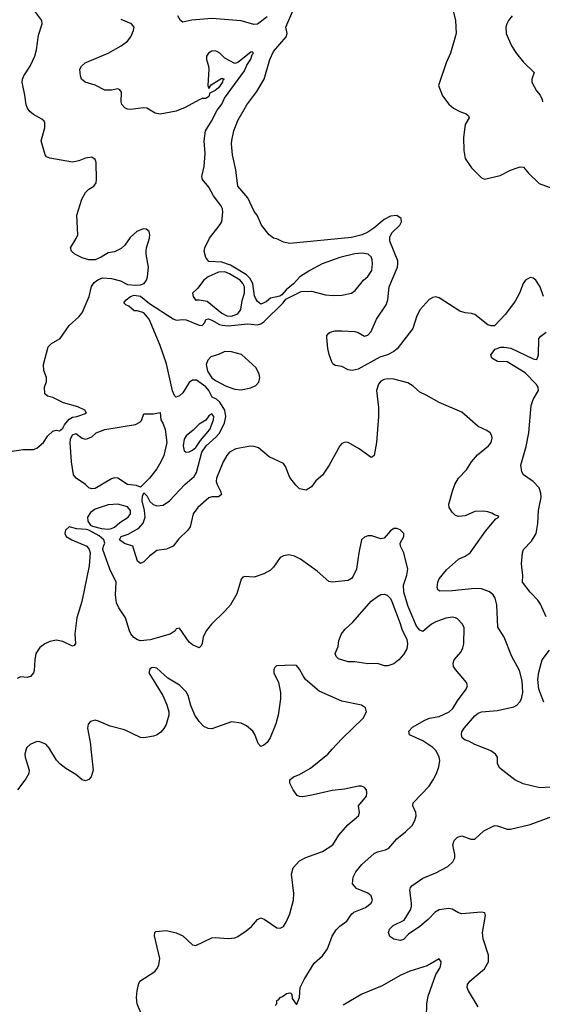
# Model space of a CAD drawing. Header units: inches. Extents: x 2001573 to 2220545, y 644482 to 846830.
# Tile 639 of 656: x 2194265 to 2197486, y 738427 to 744496. Entities that reach past the tile are written whole.
import ezdxf

# ---------------------------------------------------------------- set-up
doc = ezdxf.new("R2010")
doc.units = ezdxf.units.IN
doc.header["$MEASUREMENT"] = 0
doc.layers.add('C1793', color=7, linetype='Continuous')
doc.layers.add('C1794', color=7, linetype='Continuous')

msp = doc.modelspace()

# ---------------------------------------------------------------- linework, layer by layer
at = {"layer": 'C1793', "color": 5}
for points, elevation in [([(2194305.4, 740000), (2194296.4, 739970), (2194298.4, 739950), (2194324, 739870), (2194320.7, 739850), (2194302.8, 739817.2), (2194250.5, 739750)], 280), ([(2194703.6, 740000), (2194716.9, 739870), (2194704.4, 739830), (2194690, 739812), (2194670, 739805.6), (2194650, 739811.8), (2194610, 739844.5), (2194550, 739880.7), (2194512.3, 739910), (2194491.3, 739931.3), (2194450.5, 740000)], 280), ([(2195029.5, 738330), (2194988, 738430), (2194984.2, 738470), (2194989.6, 738510.4), (2194997, 738550), (2195006, 738570), (2195098, 738630), (2195112.3, 738647.7), (2195122.4, 738670), (2195128, 738710), (2195096.2, 738850), (2195097.2, 738870), (2195104.2, 738875.8), (2195170, 738881.5), (2195230, 738868.9), (2195270, 738848.5), (2195330, 738793.4), (2195350, 738790.6), (2195450, 738837.1), (2195470, 738839.3), (2195550, 738832.4), (2195590, 738837.6), (2195610, 738844.9), (2195660.8, 738879.2), (2195692.7, 738907.3), (2195730, 738950.8), (2195750, 738960.7), (2195772.5, 738952.5), (2195850, 738898.8), (2195870, 738896), (2195890, 738906), (2195910, 738938), (2195930, 738984.7), (2195951.3, 739068.7), (2195954.7, 739110), (2195939.7, 739230), (2195951.2, 739268.8), (2195990, 739312.2), (2196027.8, 739332.2), (2196130, 739369.2), (2196194, 739410), (2196230.7, 739469.3), (2196286.3, 739533.7), (2196353.6, 739590), (2196358.7, 739610), (2196353.6, 739650), (2196402, 739710), (2196404.5, 739730), (2196401.2, 739750), (2196390, 739764), (2196371.8, 739771.8), (2196351.9, 739771.9), (2196266.1, 739753.9), (2196190, 739744.2), (2196064.4, 739715.6), (2196010, 739706.9), (2195990, 739708), (2195974.2, 739714.2), (2195949.5, 739749.5), (2195929.6, 739789.6), (2195929.5, 739810), (2195953.2, 739830), (2195990, 739844.4), (2196057, 739883), (2196163.6, 739970), (2196191.1, 740000)], 280), ([(2195839, 738421), (2195849.1, 738430.9), (2195849.4, 738450), (2195862.5, 738457.5), (2195869.5, 738470), (2195884.7, 738475.3), (2195910, 738494), (2195930, 738498.8), (2195935.9, 738495.9), (2195941, 738490), (2195943.5, 738463.5), (2195967.7, 738427.7), (2195972.3, 738427.7), (2195989.5, 738470), (2195994.3, 738530), (2196018.8, 738581.3), (2196079.8, 738680.2), (2196130, 738726.4), (2196161.3, 738770), (2196190, 738847.3), (2196214.5, 738885.5), (2196237.6, 738910), (2196280.4, 738939.6), (2196310, 738983), (2196323.9, 738996), (2196395.7, 739024.3), (2196430, 739051), (2196438.4, 739070), (2196430, 739096), (2196410, 739111.8), (2196340.5, 739140.5), (2196316, 739170), (2196320.7, 739210), (2196336.8, 739243.2), (2196373.5, 739290), (2196450, 739356.1), (2196470, 739368.1), (2196519.8, 739380.2), (2196539.6, 739390), (2196590, 739447.4), (2196643, 739490), (2196683.5, 739530), (2196700.6, 739559.4), (2196707.8, 739590), (2196705.8, 739610), (2196686.9, 739650), (2196689.7, 739670), (2196787.5, 739772.5), (2196813.7, 739810), (2196833.5, 739850), (2196847.2, 739890), (2196854.7, 739930), (2196850.8, 739950.8), (2196831, 739990), (2196820.9, 740000)], 260), ([(2197533.7, 739766.3), (2197470, 739761.3), (2197366.7, 739786.7), (2197316, 739810), (2197223.2, 739883.2), (2197209.4, 739909.4), (2197209, 739950), (2197197.2, 739970), (2197169.2, 739990), (2197143.4, 740000)], 240), ([(2197090, 738412.6), (2197029.8, 738510), (2197023.5, 738530), (2197025.3, 738550), (2197038.7, 738570), (2197130, 738646.9), (2197153.3, 738690), (2197153.2, 738730), (2197122.1, 738830), (2197116.6, 738870), (2197135.4, 738975.4), (2197130.4, 738990.4), (2197110, 738995.9), (2196990, 738985.9), (2196970, 738991.3), (2196930, 739014.5), (2196910, 739018.6), (2196850, 739009.2), (2196824.8, 738995.2), (2196782.7, 738950), (2196730, 738906), (2196660.7, 738859.2), (2196630, 738826.6), (2196610, 738821.1), (2196570, 738828.7), (2196545.3, 738845.3), (2196537.6, 738870), (2196543.1, 738890), (2196567.2, 738912.8), (2196633.4, 738946.6), (2196674.2, 739010), (2196680.3, 739030), (2196680.3, 739050), (2196668.7, 739130), (2196673.5, 739146.5), (2196682.4, 739157.6), (2196750, 739205.3), (2196830, 739238.7), (2196903.6, 739276.4), (2196934.9, 739305.1), (2196945.7, 739330), (2196947.2, 739350), (2196934.3, 739410), (2196942.7, 739437.3), (2196963.3, 739456.7), (2196990, 739466), (2197044.5, 739444.5), (2197070, 739445.3), (2197124.4, 739495.6), (2197190, 739528.4), (2197210, 739527), (2197270, 739507), (2197290, 739507), (2197410, 739536), (2197550, 739587.8)], 240), ([(2196771.2, 738348.9), (2196773.8, 738430), (2196781.8, 738478.2), (2196829.7, 738610.3), (2196854, 738650), (2196859.3, 738670), (2196862, 738690), (2196850, 738708), (2196776.2, 738663.8), (2196670, 738632.2), (2196610, 738605.7), (2196498.8, 738541.2), (2196372.7, 738490), (2196258.1, 738421.9)], 260)]:
    msp.add_lwpolyline(points, dxfattribs=dict(at, elevation=elevation))
at = {"layer": 'C1794', "color": 5}
for points, elevation in [([(2196910, 744661), (2196951.3, 744490), (2196954, 744410), (2196919.6, 744290), (2196894, 744230), (2196846.3, 744090), (2196870, 744027), (2196910, 743974.3), (2196938.7, 743950), (2196976.4, 743930), (2197015.8, 743915.8), (2197030, 743904), (2197034.7, 743890), (2197009.5, 743850), (2196999.6, 743770), (2197001.1, 743690), (2197010, 743639.3), (2197050, 743582), (2197110, 743520.3), (2197130, 743512.9), (2197224.9, 743535.1), (2197290, 743569.1), (2197330, 743582.8), (2197350, 743588.9), (2197370, 743586.7), (2197401.3, 743550), (2197467.1, 743487.1), (2197550, 743456.2)], 220), ([(2194204.9, 741835.1), (2194286.5, 741846.5), (2194350, 741845.7), (2194370, 741854.4), (2194410.9, 741889.1), (2194438.7, 741930), (2194470, 741959.5), (2194490, 741964.9), (2194510, 741962.3), (2194530, 741978), (2194541.1, 741998.9), (2194570, 742032.7), (2194590, 742045.1), (2194618, 742050), (2194676.2, 742070), (2194667.3, 742090), (2194622.9, 742110), (2194535.2, 742135.2), (2194470, 742167.6), (2194435.3, 742175.3), (2194420.3, 742190), (2194417, 742230), (2194430, 742265.5), (2194430.4, 742289.6), (2194413.9, 742333.9), (2194411.4, 742370), (2194441.1, 742478.9), (2194460.1, 742499.9), (2194514.6, 742530), (2194570, 742611.8), (2194630, 742663.5), (2194650, 742688.6), (2194694, 742790), (2194707.8, 742852.2), (2194724.6, 742875.4), (2194746.7, 742893.3), (2194776, 742904), (2194830, 742899.9), (2194885.5, 742885.5), (2194930, 742862.9), (2194980.9, 742859.1), (2195010, 742862.2), (2195032.3, 742870), (2195046.6, 742890), (2195052, 742910), (2195058.7, 742970), (2195043.6, 743050), (2195044.2, 743070), (2195046, 743090), (2195065.4, 743150), (2195066.6, 743170), (2195062.4, 743190), (2195043.7, 743203.7), (2195026.2, 743206.2), (2194986, 743190), (2194945.8, 743154.2), (2194913.3, 743106.7), (2194890, 743086.3), (2194850, 743065.1), (2194810, 743059.3), (2194767.7, 743032.3), (2194730, 743015.6), (2194690, 743016.2), (2194650, 743027.3), (2194604, 743050), (2194584, 743070), (2194577.2, 743090), (2194613.6, 743146.4), (2194623.5, 743170), (2194617.4, 743290), (2194648.6, 743390), (2194670, 743430.4), (2194690, 743450.4), (2194720.9, 743470), (2194735.6, 743490), (2194738.7, 743510), (2194735.3, 743615.3), (2194730, 743634), (2194710, 743649.2), (2194670, 743642), (2194630, 743625.6), (2194590, 743618), (2194450, 743641.6), (2194429.7, 743649.7), (2194422.7, 743662.7), (2194396.9, 743750), (2194420.5, 743830), (2194419.6, 743859.6), (2194416, 743870), (2194402.3, 743882.3), (2194350, 743911.1), (2194327.1, 743930), (2194312.1, 743950), (2194305, 743970), (2194297.6, 744030), (2194280.3, 744110), (2194281.8, 744130), (2194290.8, 744150), (2194329.7, 744210), (2194357.6, 744270), (2194368.5, 744310), (2194380.1, 744400.1), (2194402.9, 744470), (2194401.6, 744490), (2194345, 744565)], 260), ([(2195790, 744512.7), (2195730, 744468), (2195707, 744467), (2195630, 744488.7), (2195450, 744502.4), (2195326.4, 744493.6), (2195270, 744481.2), (2195255.3, 744490), (2195240.2, 744520.2)], 220), ([(2197492.6, 742790), (2197472.1, 742850), (2197444.7, 742890), (2197430, 742901.7), (2197410, 742907.1), (2197381.5, 742890), (2197367.1, 742870), (2197346, 742810), (2197318.2, 742761.8), (2197258.3, 742681.7), (2197190, 742608), (2197170, 742608), (2197150, 742616), (2197070, 742678), (2197050, 742684.5), (2197010, 742688.2), (2196978.3, 742698.3), (2196850, 742781.4), (2196830, 742787.5), (2196810, 742783.9), (2196788.8, 742771.1), (2196732.3, 742710), (2196711.6, 742670), (2196688.4, 742591.6), (2196591.9, 742468.1), (2196570.4, 742450), (2196530.6, 742430), (2196484, 742416), (2196350, 742342.8), (2196314.1, 742334.2), (2196290, 742337.4), (2196250, 742357.4), (2196210, 742365.1), (2196195.1, 742375.1), (2196187.5, 742387.5), (2196171.3, 742431.3), (2196162.9, 742470), (2196157.5, 742537.5), (2196158.4, 742550), (2196170, 742563), (2196178, 742570), (2196210, 742578.2), (2196250, 742578.6), (2196330, 742574.3), (2196350, 742568.5), (2196390, 742545.3), (2196410, 742550.4), (2196430, 742573), (2196463.8, 742650), (2196522.3, 742737.7), (2196534.6, 742770), (2196542.6, 742850), (2196592.6, 742970), (2196596.1, 742990), (2196594.9, 743010), (2196546.2, 743130), (2196545.3, 743154.7), (2196558.4, 743181.6), (2196608.3, 743230), (2196618.3, 743250), (2196616.3, 743270), (2196590, 743288.3), (2196550, 743285.3), (2196510, 743263.5), (2196446.7, 743210), (2196410, 743185.3), (2196376.3, 743170), (2196310, 743152.8), (2195930, 743115.6), (2195890, 743123.6), (2195850, 743144.5), (2195830, 743149.4), (2195802.7, 743170), (2195755.1, 743230), (2195728, 743290), (2195710, 743314), (2195670, 743397), (2195610, 743469.4), (2195597.6, 743570), (2195576.6, 743663.4), (2195571.1, 743730), (2195571.3, 743751.3), (2195584.7, 743810), (2195610, 743874.8), (2195664.5, 743970), (2195726.7, 744053.3), (2195771.8, 744128.2), (2195807.4, 744250), (2195830, 744299.3), (2195907.8, 744390), (2195913.5, 744410), (2195905.3, 744450), (2195948.4, 744550)], 220), ([(2197299.9, 744520.1), (2197277.1, 744490), (2197266, 744470), (2197261.6, 744450), (2197263.8, 744410), (2197295.1, 744335.1), (2197326.9, 744286.9), (2197370, 744234.8), (2197436, 744170), (2197422, 744130), (2197421, 744110), (2197450, 744058), (2197472, 744030), (2197484.7, 744004.7), (2197486, 743990)], 240), ([(2197143.4, 740000), (2197070, 740028.5), (2197032.3, 740050), (2197010, 740056.1), (2196990.7, 740070.7), (2196986.9, 740090), (2196990, 740107.3), (2197003.1, 740130), (2197070, 740205.3), (2197090, 740221.3), (2197110, 740230.2), (2197210, 740238.3), (2197310, 740259.8), (2197328.7, 740271.3), (2197347.5, 740292.5), (2197356.8, 740310), (2197364.9, 740350), (2197361.2, 740421.2), (2197344.9, 740484.9), (2197297.4, 740570), (2197249.7, 740690), (2197210.8, 740750.8), (2197204.5, 740890), (2197194.7, 740930), (2197183.2, 740950), (2197159.2, 740970), (2197110, 740987.7), (2197070, 740989.9), (2196930, 740975), (2196854.5, 740974.5), (2196842, 740982), (2196837, 740997), (2196841.5, 741030), (2196849.8, 741050), (2196894.2, 741105.8), (2196968.2, 741171.8), (2197010.6, 741189.4), (2197040.5, 741210), (2197136, 741344), (2197200.1, 741419.9), (2197218, 741430), (2197216.4, 741436.4), (2197190, 741444), (2197174, 741454), (2197150, 741463), (2197125.7, 741465.7), (2197070, 741464), (2197010, 741437.4), (2196970, 741434.7), (2196950, 741440.5), (2196930, 741459.6), (2196912.2, 741490), (2196909.2, 741509.2), (2196931.2, 741590), (2196946.7, 741630), (2196970, 741670.2), (2197018.2, 741721.8), (2197048.6, 741770), (2197085.2, 741814.8), (2197154, 741870), (2197169.6, 741890), (2197176.2, 741916.2), (2197175.1, 741930), (2197165.2, 741950), (2197144.2, 741964.2), (2197090, 741987.6), (2196990, 742075.8), (2196850, 742136.8), (2196770, 742182.6), (2196730, 742199.7), (2196690, 742236.9), (2196657.8, 742257.8), (2196570, 742279.8), (2196530, 742282.2), (2196510, 742278.4), (2196490, 742267.2), (2196475.5, 742250), (2196463.5, 742210), (2196475.1, 742104.9), (2196476.5, 742050), (2196464.6, 741890), (2196450.3, 741809.7), (2196439.1, 741800.9), (2196430, 741797.2), (2196357.2, 741850), (2196290, 741889.4), (2196270, 741892), (2196250, 741883.7), (2196238, 741870), (2196173, 741750), (2196130, 741689.5), (2196090, 741652.7), (2196063.1, 741616.9), (2196030, 741596), (2195990, 741604.5), (2195966.1, 741626.1), (2195930, 741674.5), (2195902.6, 741742.6), (2195890, 741760.5), (2195802.4, 741802.4), (2195736, 741856), (2195710, 741865.8), (2195687.7, 741867.7), (2195596.9, 741850), (2195558.7, 741830), (2195541.5, 741810), (2195519.2, 741770), (2195476.8, 741670), (2195475.9, 741650), (2195481.2, 741630), (2195502.6, 741590), (2195508, 741570), (2195490, 741554), (2195450, 741554.2), (2195430, 741549.8), (2195362.4, 741490), (2195334.4, 741450), (2195315.6, 741370), (2195300.9, 741350), (2195244.8, 741295.2), (2195210, 741250.9), (2195170, 741233.1), (2195110, 741224.7), (2195064, 741190), (2195030, 741154), (2195010, 741144), (2194990, 741159), (2194962.9, 741250), (2194910, 741266.8), (2194880.3, 741290), (2194891.2, 741310), (2194934.2, 741325.8), (2194999.1, 741360.9), (2195026.7, 741393.3), (2195037.3, 741430), (2195033.8, 741470), (2195020.7, 741530), (2195020.9, 741559.1), (2195030, 741580.5), (2195050, 741558.9), (2195066.9, 741526.9), (2195088.3, 741508.3), (2195110, 741498.9), (2195150, 741502.8), (2195188.3, 741530), (2195281.7, 741630), (2195339.6, 741680.4), (2195354.2, 741705.8), (2195386.5, 741830), (2195414.7, 741870), (2195475.8, 741924.2), (2195493.8, 741946.2), (2195527.7, 742010), (2195535.8, 742050), (2195528.6, 742090), (2195499.1, 742139.1), (2195477.3, 742157.3), (2195451.1, 742170), (2195431.2, 742211.2), (2195412.8, 742232.8), (2195353.6, 742273.6), (2195330, 742273.3), (2195310, 742259.5), (2195270, 742196.5), (2195250, 742176.8), (2195230, 742168.4), (2195218.9, 742178.9), (2195207.6, 742207.6), (2195170, 742375.3), (2195130, 742488.7), (2195063.7, 742650), (2195030, 742689.5), (2194990, 742700.9), (2194970, 742701.2), (2194937.2, 742730), (2194918.9, 742738.9), (2194906.6, 742750), (2194922, 742770), (2194947.3, 742790), (2194970, 742797.4), (2195010, 742792.1), (2195065.6, 742745.6), (2195210, 742651.8), (2195230, 742642.8), (2195270, 742647.4), (2195290, 742645.3), (2195370, 742613.4), (2195390, 742611), (2195405.2, 742630), (2195412.3, 742647.7), (2195428.1, 742651.8), (2195450, 742644.6), (2195496.3, 742616.3), (2195512.1, 742612.1), (2195550.6, 742609.4), (2195670, 742620.3), (2195730, 742614.9), (2195750, 742620.5), (2195770, 742634), (2195889, 742750), (2195906, 742774), (2195999.3, 742820.7), (2196062.8, 742822.7), (2196150, 742800.9), (2196195.8, 742795.8), (2196250, 742796.9), (2196310, 742810.3), (2196332.4, 742827.6), (2196383.5, 742890), (2196410, 742913.7), (2196434.8, 742950), (2196439.8, 742990), (2196436.1, 743016.1), (2196430, 743034.7), (2196411.6, 743051.6), (2196376.3, 743056.3), (2196330, 743053.1), (2196237.6, 743030), (2196128.4, 742990), (2196052, 742950), (2195992, 742910), (2195953, 742867), (2195906.8, 742830), (2195879.8, 742800.2), (2195867.3, 742792.7), (2195810, 742779.3), (2195783.4, 742756.6), (2195750, 742742.7), (2195730, 742759.3), (2195718.6, 742778.6), (2195712.8, 742792.8), (2195701.6, 742870), (2195682.2, 742902.2), (2195663, 742923), (2195563.1, 742983.1), (2195510, 743000.5), (2195430, 743005.6), (2195411.8, 743030), (2195401.3, 743070), (2195406, 743090), (2195435.6, 743150), (2195495, 743225), (2195509.8, 743250), (2195517.5, 743310), (2195513.8, 743330), (2195503.8, 743350), (2195459.3, 743410), (2195430, 743462.9), (2195391.3, 743511.3), (2195387.8, 743530), (2195401.3, 743590), (2195408.3, 743670), (2195402.2, 743750), (2195409.8, 743809.8), (2195447.4, 743870), (2195482.2, 743937.8), (2195510, 743975.8), (2195527.2, 744012.8), (2195650, 744179.7), (2195665.6, 744214.4), (2195690, 744251.8), (2195698.2, 744281.8), (2195705.1, 744290), (2195696.6, 744296.6), (2195690, 744295.7), (2195610, 744232), (2195590, 744226.6), (2195530, 744258), (2195497.4, 744290), (2195480.3, 744300.3), (2195470, 744303.8), (2195450, 744301.2), (2195429.1, 744290), (2195415.8, 744270), (2195415.5, 744250), (2195429.2, 744210), (2195431.4, 744190), (2195424.9, 744090), (2195430, 744072), (2195445.2, 744094.8), (2195510, 744135.5), (2195524.7, 744130), (2195516.3, 744123.7), (2195514.9, 744110), (2195490, 744076.2), (2195470, 744058.7), (2195436.8, 744043.2), (2195430, 744022), (2195412, 744010), (2195390, 744009.3), (2195370, 744002), (2195284.8, 743955.2), (2195228.9, 743931.1), (2195130, 743912.8), (2195099.7, 743919.7), (2195048.9, 743951.1), (2195026.6, 743953.4), (2194950, 743942), (2194930, 743944.7), (2194912.8, 743952.8), (2194893.4, 743973.4), (2194889.6, 743990), (2194892.6, 744050), (2194883, 744063), (2194870, 744069.6), (2194830, 744061.1), (2194790, 744060.5), (2194730, 744092.8), (2194669, 744110), (2194646.6, 744130), (2194639.5, 744150), (2194635.1, 744190), (2194645.2, 744210), (2194669.3, 744230), (2194810, 744290.3), (2194890, 744334.3), (2194930, 744363.7), (2194949.8, 744390.2), (2194966.3, 744430), (2194969.5, 744450), (2194953.2, 744470), (2194890, 744497.1)], 240), ([(2197510, 740816), (2197474.1, 740894.1), (2197458, 740918), (2197410, 740966.6), (2197363.7, 741030), (2197365.1, 741070), (2197357.2, 741142.8), (2197362.7, 741210), (2197369.4, 741230), (2197418.5, 741281.5), (2197447.1, 741330), (2197458.2, 741390), (2197462, 741470), (2197479.4, 741550), (2197477, 741577), (2197466.2, 741610), (2197430, 741648.6), (2197369.3, 741690), (2197358.4, 741710), (2197353.7, 741750), (2197385.6, 741865.6), (2197401.6, 741950), (2197417.4, 742117.4), (2197430, 742155.8), (2197461.4, 742210), (2197460.3, 742230), (2197450, 742247.8), (2197380.1, 742320.1), (2197270, 742387), (2197208.7, 742390), (2197175.3, 742410), (2197169.2, 742430), (2197194.6, 742465.4), (2197230, 742478), (2197250, 742478), (2197290.6, 742470.6), (2197430, 742406), (2197450, 742402), (2197454, 742406), (2197461.2, 742430), (2197464, 742530), (2197475.5, 742544.5), (2197509, 742570)], 220), ([(2196820.9, 740000), (2196810.8, 740010), (2196750, 740051.3), (2196668, 740088), (2196662.4, 740110), (2196684.8, 740135.2), (2196760.8, 740179.2), (2196790, 740190.2), (2196850, 740201.9), (2196911.9, 740230), (2196933.3, 740250), (2196962.2, 740297.7), (2197016.9, 740370), (2197023.6, 740390), (2197018.4, 740410), (2196949.7, 740490), (2196938.9, 740510), (2196936.4, 740530), (2196942.2, 740550), (2196983.2, 740596.8), (2196996.6, 740623.4), (2197001.8, 740650), (2197004.2, 740750), (2196992, 740772), (2196962.2, 740802.2), (2196949.8, 740809.8), (2196930, 740812.9), (2196890, 740808), (2196830, 740783.7), (2196803.1, 740770), (2196750, 740725.6), (2196730, 740732.5), (2196710, 740758.4), (2196658.3, 740878.3), (2196631.9, 740968.1), (2196629.8, 741010.2), (2196650, 741071.3), (2196657.6, 741110), (2196632, 741210), (2196612, 741250), (2196609.5, 741270), (2196632.3, 741310), (2196632.3, 741330), (2196610, 741351.8), (2196590, 741359.5), (2196570, 741359.5), (2196550, 741346), (2196510, 741299.3), (2196490, 741297), (2196434.7, 741314.7), (2196410, 741314.3), (2196390, 741306), (2196370.4, 741290), (2196354, 741210), (2196341.1, 741110), (2196317.8, 741062.2), (2196310, 741052), (2196290, 741039.6), (2196190, 741029.5), (2196170, 741032.7), (2196097.5, 741097.5), (2195995.1, 741170), (2195959, 741190), (2195923.4, 741196.6), (2195890, 741191.8), (2195870, 741180.9), (2195830, 741120.7), (2195810, 741103), (2195770, 741079.6), (2195710, 741059.5), (2195650, 741064), (2195640.7, 741059.3), (2195630, 741048), (2195602.8, 740957.2), (2195563.7, 740890), (2195530, 740849.6), (2195446, 740770), (2195414, 740730), (2195396.5, 740690), (2195388.8, 740651.1), (2195382.8, 740637.2), (2195370, 740624.5), (2195330, 740642), (2195310, 740659.7), (2195250, 740745.2), (2195230, 740741.2), (2195223.8, 740730), (2195191.3, 740708.7), (2195070, 740673.7), (2195010, 740668.1), (2194990, 740674.1), (2194968.7, 740688.7), (2194950.6, 740710), (2194940.9, 740730), (2194916.5, 740810), (2194876.8, 740870), (2194862.3, 740902.3), (2194854.9, 740950), (2194859.9, 741030), (2194820.6, 741110), (2194777.4, 741230), (2194780.4, 741250), (2194790.4, 741270), (2194782.9, 741290), (2194754.1, 741314.1), (2194690, 741349.5), (2194674.7, 741354.7), (2194617.5, 741357.5), (2194570, 741369.8), (2194548, 741350), (2194542.3, 741330), (2194551.3, 741311.3), (2194586, 741290), (2194679.1, 741250), (2194694, 741230), (2194699.1, 741210), (2194693.7, 741130), (2194647.6, 740910), (2194616.5, 740810), (2194604.9, 740710), (2194608, 740652), (2194601, 740639), (2194590, 740635.1), (2194530, 740662.6), (2194490, 740671.1), (2194450, 740664), (2194419.1, 740650), (2194390, 740627.3), (2194365.3, 740590), (2194357.6, 740550), (2194354.6, 740485.4), (2194350.4, 740469.6), (2194332.4, 740447.6), (2194310, 740440.7), (2194270, 740445.1), (2194250, 740434.5)], 260), ([(2197495.7, 740290), (2197463.2, 740370), (2197458, 740430), (2197464.8, 740475.1), (2197484.7, 740550), (2197529, 740610)], 220), ([(2196191.1, 740000), (2196250, 740064.4), (2196380.7, 740190), (2196402, 740230), (2196395.3, 740255.3), (2196371.2, 740271.1), (2196250, 740296.2), (2196110, 740356.9), (2196027, 740430), (2196011, 740451), (2195990, 740493.2), (2195970, 740514.5), (2195950, 740518), (2195847.3, 740512.7), (2195836.9, 740503.1), (2195831.3, 740490), (2195831, 740470), (2195859.1, 740410), (2195873, 740350), (2195873, 740310), (2195858.4, 740210), (2195843.9, 740156.1), (2195808, 740070), (2195790, 740041.2), (2195770, 740024), (2195750, 740015.3), (2195735.5, 740035.5), (2195714.5, 740090), (2195700.9, 740110), (2195663.1, 740143.1), (2195630, 740159.7), (2195570, 740168), (2195450, 740124.7), (2195427.2, 740127.2), (2195399.7, 740139.7), (2195370, 740169.5), (2195345.1, 740210), (2195320.5, 740270), (2195303, 740330), (2195290, 740354), (2195250, 740394), (2195177.5, 740437.5), (2195110, 740499), (2195090, 740504), (2195078, 740502), (2195066.4, 740493.6), (2195061, 740470), (2195147.7, 740330), (2195172.3, 740272.3), (2195183, 740230), (2195183, 740210), (2195168.1, 740151.9), (2195153.8, 740126.2), (2195135.1, 740104.9), (2195111.9, 740088.1), (2195090, 740079.5), (2195030, 740069.6), (2195010, 740071.6), (2194910, 740118), (2194822.2, 740142.2), (2194750, 740173), (2194730, 740177.6), (2194701, 740170), (2194686.4, 740153.6), (2194683, 740130), (2194700.5, 740030), (2194703.6, 740000)], 280), ([(2194450.5, 740000), (2194450, 740000.9), (2194426, 740030), (2194390, 740045.6), (2194370, 740047.3), (2194330.4, 740029.6), (2194308.4, 740010), (2194305.4, 740000)], 280)]:
    msp.add_lwpolyline(points, dxfattribs=dict(at, elevation=elevation))
for points, elevation in [([(2195530, 742940.8), (2195490, 742939), (2195426.3, 742910), (2195399.8, 742890), (2195360.9, 742839.1), (2195330.4, 742810), (2195333.4, 742790), (2195350, 742764.7), (2195351.8, 742768.2), (2195371.6, 742768.4), (2195420.5, 742760.5), (2195510, 742686.3), (2195541.5, 742670), (2195570, 742668.1), (2195610, 742683.5), (2195628.2, 742710), (2195635.5, 742764.5), (2195650.7, 742810), (2195650.9, 742850), (2195641, 742870), (2195623, 742890), (2195557.6, 742930)], 260), ([(2195530, 742449.9), (2195490, 742431.6), (2195442.3, 742417.7), (2195423.5, 742396.5), (2195415, 742370), (2195421.8, 742330), (2195448.4, 742288.4), (2195471.3, 742271.3), (2195536.7, 742236.7), (2195590, 742219.1), (2195630, 742215), (2195690, 742226.2), (2195719.2, 742240.8), (2195737.9, 742262.1), (2195744, 742290), (2195740.5, 742310), (2195721.2, 742350), (2195631.3, 742431.3), (2195570, 742448.9)], 240), ([(2195010, 741615.1), (2194984.8, 741624.8), (2194930, 741631.3), (2194870.4, 741670.4), (2194850, 741672.9), (2194830, 741665.2), (2194730, 741606.2), (2194710, 741603.5), (2194690, 741609.7), (2194670.8, 741630.8), (2194613, 741670), (2194597.4, 741690), (2194583.8, 741770), (2194575, 741890), (2194578, 741910), (2194590, 741936.9), (2194610, 741944.9), (2194650, 741917.1), (2194670, 741910.8), (2194685.6, 741914.4), (2194710, 741924.7), (2194735.3, 741950), (2194788.7, 741970), (2194979.1, 742000.9), (2195005, 742015), (2195014.6, 742025.4), (2195030, 742066), (2195090, 742066), (2195130, 742074), (2195134.9, 742030), (2195150, 742004.6), (2195161.5, 741970), (2195171.6, 741890), (2195152.5, 741810), (2195135.1, 741770), (2195110, 741728.5), (2195064, 741670)], 240), ([(2195450, 742066.6), (2195430, 742054), (2195412.1, 742027.9), (2195370, 742002.4), (2195334.4, 741965.6), (2195290.2, 741930), (2195278.5, 741910), (2195272.1, 741870), (2195279.5, 741839.5), (2195290.2, 741830.2), (2195310, 741832.4), (2195330, 741842.3), (2195350, 741859.6), (2195378.2, 741901.8), (2195437.3, 741970), (2195458.5, 742030), (2195460.5, 742050)], 260), ([(2194869, 741509), (2194810, 741505), (2194730, 741478.8), (2194701.9, 741458.2), (2194682.9, 741430), (2194684.1, 741404.1), (2194700.5, 741380.5), (2194713.8, 741373.8), (2194770, 741360.5), (2194810, 741356.2), (2194830, 741359.2), (2194850, 741368.6), (2194882.6, 741397.4), (2194932.9, 741430), (2194947.6, 741450), (2194948.6, 741470), (2194930, 741493.6)], 260), ([(2196513.8, 740513.8), (2196470, 740527), (2196410, 740525.1), (2196330, 740538), (2196290, 740538), (2196230, 740556), (2196216, 740570), (2196209.6, 740590), (2196227.6, 740632.4), (2196232, 740670), (2196248.6, 740710), (2196270, 740738.4), (2196318, 740782), (2196430, 740911.1), (2196470, 740941.6), (2196490, 740952.1), (2196510, 740955.6), (2196530, 740949.1), (2196550, 740927.4), (2196558.7, 740910), (2196610, 740774.4), (2196618.9, 740738.9), (2196650, 740674.9), (2196655, 740650), (2196650, 740618.4), (2196630, 740583.1), (2196601.5, 740550), (2196570, 740525.6), (2196534, 740514)], 260)]:
    msp.add_lwpolyline(points, close=True, dxfattribs=dict(at, elevation=elevation))

doc.saveas('drawing.dxf')
